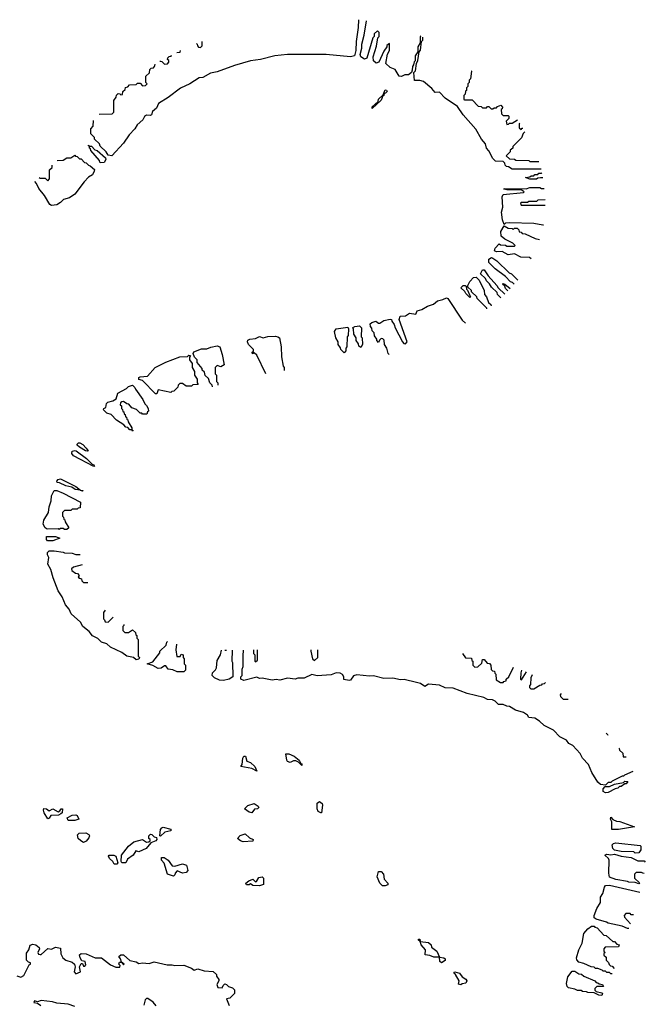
# Model space of a CAD drawing. Extents: x 2106670 to 2323771, y 35271 to 224896.
# Tile 415 of 419: x 2301086 to 2305964, y 188402 to 196076. Entities that reach past the tile are written whole.
import ezdxf

# ---------------------------------------------------------------- set-up
doc = ezdxf.new("R2010")
doc.units = 0

msp = doc.modelspace()

# ---------------------------------------------------------------- linework, layer by layer
at = {"layer": '0CON20XD'}
for points in [[(2303728.2, 196075.7), (2303726.2, 196015), (2303708.8, 195905), (2303706, 195835), (2303696.2, 195795), (2303665, 195785.7), (2303475.6, 195804.4), (2303175, 195804.3), (2303075, 195794.2), (2302965, 195765.8), (2302885, 195754.3), (2302760.5, 195719.5), (2302625, 195668.6), (2302575, 195658.8), (2302515, 195624.4), (2302485, 195622), (2302413.8, 195575), (2302338.9, 195541.1), (2302245, 195470), (2302167.3, 195422.7), (2302152.7, 195387.3), (2302121.1, 195358.9), (2302113.3, 195335), (2302105, 195330), (2302075, 195330.8), (2302059.7, 195320.3), (2302045.4, 195294.6), (2302003.3, 195256.7), (2301985, 195223.8), (2301940.5, 195179.5), (2301896.2, 195113.8), (2301805, 195014), (2301775, 195020), (2301760, 195045), (2301715, 195090), (2301708.3, 195108.3), (2301670, 195145), (2301668.3, 195158.3), (2301640, 195185), (2301640, 195225), (2301660, 195245), (2301660.9, 195289.3)], [(2304213.5, 195948.5), (2304210, 195945), (2304210, 195895), (2304190, 195865), (2304190, 195825), (2304170, 195795), (2304170, 195755), (2304161.7, 195748.3), (2304157, 195723), (2304148.3, 195711.7), (2304147.5, 195682.5), (2304140, 195665), (2304117.5, 195645), (2304090, 195645), (2304064.2, 195634.2), (2304044.3, 195634.3), (2304015, 195688.8), (2303975, 195704.2), (2303940, 195735), (2303953, 195807), (2303970, 195835), (2303970, 195890), (2303950, 195875), (2303950, 195865), (2303925, 195830), (2303886.4, 195743.6), (2303865, 195737.5), (2303843.8, 195755), (2303842.5, 195785), (2303868.3, 195868.3), (2303880, 195935), (2303890, 195945), (2303890, 195975), (2303875, 195990), (2303850, 195965), (2303850, 195945), (2303840, 195935), (2303793.6, 195776.4), (2303775, 195768), (2303746.1, 195786.1), (2303740, 195805), (2303753, 195853), (2303753.8, 195885), (2303772.5, 195955), (2303789.7, 196066.9)], [(2305151.2, 194910), (2304925, 194910), (2304898.3, 194928.3), (2304881.7, 194931.7), (2304871.7, 194941.7), (2304868.3, 194958.3), (2304855, 194970), (2304795, 194973.3), (2304775, 194993.8), (2304742.9, 195052.9), (2304725, 195073.3), (2304718.6, 195108.6), (2304688, 195145), (2304642.9, 195222.9), (2304544.2, 195335), (2304500, 195400), (2304404.6, 195464.5), (2304360, 195510), (2304325, 195508.8), (2304299.7, 195539.7), (2304234.3, 195594.3), (2304205, 195602.9), (2304165, 195602.5), (2304160, 195665), (2304171.7, 195678.3), (2304180, 195735), (2304191.7, 195758.3), (2304200, 195825), (2304211.7, 195838.3), (2304220, 195905), (2304230, 195915), (2304230, 195940.7)], [(2302464.4, 195890.1), (2302470, 195885), (2302471.7, 195871.7), (2302481.7, 195861.7), (2302495, 195860), (2302508.3, 195871.7), (2302509.1, 195906.9)], [(2302179.7, 195754.1), (2302181.7, 195751.7), (2302195, 195750), (2302215, 195730), (2302238.3, 195731.7), (2302250, 195745), (2302248.3, 195758.3), (2302240, 195765), (2302241.7, 195778.3), (2302251.7, 195788.3), (2302268.3, 195791.7), (2302269.9, 195799.6)], [(2302310.9, 195820.3), (2302338.3, 195821.7), (2302339, 195834.4)], [(2301706.6, 195340.4), (2301808.3, 195341.7), (2301820, 195355), (2301820, 195445), (2301838.3, 195471.7), (2301841.7, 195488.3), (2301855, 195500), (2301868.3, 195498.3), (2301875, 195490), (2301888.3, 195491.7), (2301890, 195515), (2301908.3, 195531.7), (2301911.7, 195548.3), (2301928.3, 195551.7), (2301941.7, 195568.3), (2301995, 195570), (2302005, 195580), (2302025, 195580), (2302045, 195560), (2302068.3, 195561.7), (2302080, 195575), (2302070, 195585), (2302070, 195635), (2302098.3, 195661.7), (2302101.7, 195688.3), (2302111.7, 195698.3), (2302128.3, 195701.7), (2302138.3, 195711.7), (2302141.5, 195728.5), (2302142.8, 195729.4)], [(2304612, 195676.6), (2304610, 195675), (2304600, 195615), (2304590, 195605), (2304590, 195585), (2304580, 195575), (2304580, 195555), (2304570, 195545), (2304570, 195525), (2304561.7, 195518.3), (2304560, 195495), (2304550, 195485), (2304550, 195455), (2304555, 195450), (2304615, 195450), (2304661.7, 195401.7), (2304685, 195400), (2304695, 195390), (2304725, 195390), (2304735, 195400), (2304745, 195400), (2304761.7, 195381.7), (2304775, 195380), (2304785, 195390), (2304805, 195390), (2304811.7, 195398.3), (2304838.3, 195408.3), (2304850, 195395), (2304848.3, 195381.7), (2304840, 195375), (2304841.7, 195341.7), (2304855, 195330), (2304895, 195330), (2304900, 195325), (2304900, 195305), (2304880, 195285), (2304885, 195260), (2304898.3, 195261.7), (2304905, 195270), (2304925, 195270), (2304967.8, 195294.5)], [(2303835, 195382.5), (2303835, 195397.5), (2303881.7, 195438.3), (2303885, 195456.7), (2303920, 195490), (2303935, 195530), (2303945, 195527.5), (2303952.5, 195515), (2303926.7, 195493.3), (2303925, 195483.8), (2303917.5, 195482.5), (2303905, 195447.5), (2303835, 195382.5)], [(2304983.2, 195269.9), (2304980, 195265), (2304981.7, 195231.7), (2304995, 195220), (2305005, 195230), (2305008.3, 195230)], [(2305025.9, 195202), (2305011.7, 195188.3), (2305000, 195155), (2304931.7, 195088.3), (2304930, 195075), (2304911.7, 195058.3), (2304910, 195045), (2304880, 195015), (2304905, 194990), (2304945, 194987.5), (2304955, 194980), (2305055, 194977.5), (2305065, 194970), (2305133.8, 194971.3)], [(2301715, 194960), (2301710, 194965), (2301708.3, 194978.3), (2301640, 195055), (2301638.3, 195068.3), (2301630, 195075), (2301630, 195090), (2301621.7, 195091.7), (2301621.7, 195098.3), (2301630, 195090), (2301645, 195090), (2301671.7, 195061.7), (2301690, 195055), (2301755, 195000), (2301756.7, 194985), (2301745, 194963.3), (2301715, 194960)], [(2301378.1, 194979.2), (2301425, 194980), (2301455, 195000), (2301485, 195000), (2301515, 195020), (2301521.7, 195011.7), (2301535, 195010), (2301551.7, 194991.7), (2301565, 194990), (2301591.7, 194961.7), (2301605, 194960), (2301621.7, 194941.7), (2301636.4, 194936.4), (2301668.3, 194908.3), (2301667.5, 194895), (2301653, 194867), (2301622.3, 194847.7), (2301588.8, 194811.2), (2301515.8, 194715), (2301475, 194688), (2301426.9, 194673.1), (2301405, 194650), (2301375, 194632.9), (2301335, 194627.5), (2301322.5, 194635), (2301280, 194705), (2301235, 194760), (2301218.3, 194798.3), (2301204.5, 194815.2)], [(2301238.3, 194846.7), (2301245, 194840), (2301285, 194840), (2301305, 194820), (2301320, 194835), (2301320, 194905), (2301340, 194925), (2301340, 194941.4)], [(2305165.7, 194843.1), (2305147, 194843), (2305125, 194840), (2305115, 194832.5), (2305065, 194832.5), (2305030, 194845), (2305065, 194850), (2305075, 194860), (2305095, 194860), (2305101.7, 194868.3), (2305125, 194870), (2305135, 194880), (2305155, 194880), (2305157.4, 194881.6)], [(2305171.6, 194473.3), (2305165, 194473.3), (2305095, 194487.5), (2304905, 194492.5), (2304875, 194490), (2304865, 194480), (2304850, 194515), (2304843.1, 194575), (2304853.3, 194615), (2304848, 194695), (2304855, 194712.5), (2305015, 194730), (2305020, 194735), (2304995, 194750), (2304885, 194750), (2304860, 194755), (2304865, 194760), (2305035, 194757.5), (2305065, 194767.5), (2305143, 194767), (2305155, 194760), (2305176.6, 194760)], [(2305183.6, 194671.8), (2305125, 194670), (2305115, 194660), (2305055, 194660), (2305045, 194650), (2304995, 194650), (2304990, 194645), (2304995, 194630), (2305184.5, 194630)], [(2305074.2, 194211.4), (2305061.7, 194221.7), (2304993.9, 194223.9), (2304945, 194250), (2304895, 194244.2), (2304849.3, 194269.3), (2304805, 194266.2), (2304788.8, 194275), (2304794.2, 194295), (2304825, 194330), (2304835, 194320), (2304875, 194317.5), (2304885, 194310), (2304945, 194310), (2304950, 194315), (2304930, 194335), (2304870, 194365), (2304839.3, 194389.3), (2304838.8, 194425), (2304865, 194470), (2304895, 194450), (2304925, 194447.5), (2304935, 194440), (2304945, 194450), (2304965, 194450), (2304978.3, 194438.3), (2304981.7, 194421.7), (2304995, 194420), (2305005, 194410), (2305027, 194407), (2305105, 194370), (2305139.3, 194361.4)], [(2304941.6, 194014.2), (2304928.3, 194028.3), (2304913.6, 194033.6), (2304873.3, 194073.3), (2304794.3, 194134.3), (2304745, 194183.3), (2304745, 194210), (2304765, 194221.2), (2304775, 194216.7), (2304806.7, 194195), (2304901.7, 194101.7), (2304920, 194095), (2304970.6, 194044.4)], [(2304838.9, 193907.2), (2304812.5, 193935), (2304808.3, 193948.3), (2304765, 193990), (2304748.3, 194018.3), (2304725, 194040), (2304718.3, 194058.3), (2304680, 194095), (2304695, 194126.2), (2304706.7, 194125), (2304738.3, 194078.3), (2304807.5, 194005), (2304817, 193987), (2304867.7, 193937.2)], [(2304595, 193910), (2304565, 193942.5), (2304558.3, 193958.3), (2304526.7, 193985), (2304543.3, 194005), (2304560, 194005), (2304568.3, 193998.3), (2304570, 193975), (2304578.3, 193968.3), (2304597, 193927), (2304600, 193915), (2304595, 193910)], [(2304729.1, 193822.4), (2304728.3, 193828.3), (2304653.6, 193903.6), (2304650, 193915), (2304610, 193955), (2304610, 193965), (2304581.7, 193991.7), (2304580, 194005), (2304596.2, 194035), (2304625, 194065.8), (2304645, 194070), (2304667.5, 194045), (2304707.5, 193965), (2304710, 193935), (2304727, 193917), (2304741.7, 193871.7), (2304760, 193855), (2304761.1, 193846.1)], [(2304892.2, 193962.8), (2304875, 193980), (2304868.3, 193998.3), (2304850, 194015), (2304855, 194020), (2304870, 194015), (2304910.1, 193981.4)], [(2303967.7, 193467.5), (2303960, 193475), (2303950, 193515), (2303930, 193545), (2303928.3, 193578.3), (2303918.3, 193588.3), (2303905, 193590), (2303891.7, 193578.3), (2303885, 193560), (2303870, 193575), (2303870, 193585), (2303853, 193613), (2303850, 193635), (2303835, 193650), (2303831.7, 193671.7), (2303822.5, 193685), (2303820, 193705), (2303832.5, 193715), (2303864.1, 193725.9), (2303885, 193710), (2303895, 193710), (2303925, 193730), (2303975, 193742.5), (2303985, 193740), (2303987.5, 193725), (2304005, 193700), (2304013, 193673), (2304070, 193565), (2304081.7, 193551.7), (2304095, 193550), (2304107.5, 193565), (2304045, 193740), (2304053.3, 193765), (2304095, 193768.8), (2304125, 193789.2), (2304175, 193780), (2304185, 193805.8), (2304222.3, 193817.7), (2304265, 193843.8), (2304312.7, 193857.3), (2304344.5, 193885.5), (2304385, 193894.2), (2304415, 193908.8), (2304425, 193902.5), (2304537.5, 193735), (2304561.2, 193711.3)], [(2303615, 193480), (2303590, 193505), (2303588.3, 193518.3), (2303570, 193545), (2303570, 193565), (2303550, 193595), (2303540, 193645), (2303555, 193665.8), (2303645, 193680), (2303650, 193665), (2303646.4, 193613.6), (2303640, 193605), (2303636.7, 193525), (2303630, 193515), (2303630, 193495), (2303615, 193480)], [(2303745, 193520), (2303731.7, 193531.7), (2303728.3, 193548.3), (2303710, 193575), (2303710, 193595), (2303692.5, 193625), (2303690, 193665), (2303680, 193675), (2303700, 193685), (2303735, 193690), (2303751.2, 193675), (2303750, 193605), (2303756.7, 193595), (2303760, 193545), (2303745, 193520)], [(2303005.9, 193314.3), (2302935, 193460), (2302915, 193480), (2302901.7, 193471.7), (2302900, 193485), (2302908.3, 193491.7), (2302910, 193505), (2302870, 193545), (2302862.5, 193565), (2302865, 193577.5), (2302880, 193585), (2302925, 193590), (2302955, 193605.7), (2302985, 193596.2), (2303022.3, 193607.7), (2303081.7, 193608.3), (2303100, 193605), (2303112.5, 193595), (2303126.2, 193525), (2303128.3, 193448.3), (2303140, 193375), (2303147.5, 193365), (2303149, 193340.5)], [(2302590.3, 193214.2), (2302588.3, 193228.3), (2302570, 193245), (2302558.3, 193278.3), (2302533, 193303), (2302528.3, 193328.3), (2302510, 193345), (2302508.3, 193358.3), (2302470, 193405), (2302470, 193425), (2302450, 193445), (2302440, 193475), (2302445, 193486), (2302505, 193509.2), (2302545, 193510), (2302576.1, 193523.9), (2302625, 193534), (2302645.8, 193525), (2302665.8, 193465), (2302680, 193385), (2302655, 193370), (2302625, 193380), (2302610, 193365), (2302610, 193315), (2302620, 193305), (2302620, 193255), (2302630, 193245), (2302630, 193227.5)], [(2302155, 193160), (2302145, 193160), (2302043, 193263), (2302015, 193272.5), (2302015, 193286.7), (2302025, 193293.3), (2302083, 193297), (2302143.8, 193365), (2302225, 193405.7), (2302335, 193447.5), (2302395, 193450), (2302405, 193460), (2302418.3, 193458.3), (2302410, 193445), (2302410, 193425), (2302430, 193395), (2302430, 193365), (2302450, 193335), (2302450, 193305), (2302470, 193275), (2302470, 193245), (2302478.3, 193231.7), (2302435, 193230), (2302425, 193220), (2302385, 193220), (2302355, 193240), (2302335, 193240), (2302321.7, 193228.3), (2302318.3, 193211.7), (2302288.3, 193181.7), (2302271.7, 193178.3), (2302265, 193170), (2302165, 193190), (2302155, 193160)], [(2301965, 192870), (2301960, 192880), (2301945, 192880), (2301928.3, 192898.3), (2301915, 192900), (2301898.3, 192918.3), (2301840, 192955), (2301798.3, 192998.3), (2301765, 193010), (2301740, 193035), (2301742.5, 193045), (2301757.5, 193052.5), (2301764.3, 193085), (2301773.8, 193095), (2301813.6, 193106.4), (2301838.3, 193121.7), (2301851.2, 193165), (2301919.7, 193200.3), (2301935, 193216.2), (2301966.2, 193226.2), (2301985, 193210), (2301990, 193195), (2302047.5, 193115), (2302061.7, 193081.7), (2302075, 193070), (2302087.5, 193045), (2302090, 193025), (2302081.7, 193018.3), (2302078.3, 193001.7), (2302045, 193000), (2302038.3, 193008.3), (2302025, 193010), (2301998.3, 193038.3), (2301961.7, 193051.7), (2301938.3, 193078.3), (2301921.7, 193081.7), (2301895, 193100), (2301881.7, 193098.3), (2301871.7, 193088.3), (2301870, 193075), (2301880, 193065), (2301880, 193045), (2301888.3, 193038.3), (2301891.7, 193021.7), (2301898.3, 193018.3), (2301901.7, 193001.7), (2301908.3, 192998.3), (2301911.7, 192981.7), (2301918.3, 192978.3), (2301921.7, 192961.7), (2301928.3, 192958.3), (2301931.7, 192941.7), (2301960, 192895), (2301960, 192880), (2301970, 192875), (2301965, 192870)], [(2301615, 192712.5), (2301600, 192715), (2301553.9, 192743.9), (2301535, 192760), (2301535, 192767.5), (2301545, 192776.7), (2301555, 192776.7), (2301577.5, 192765), (2301605, 192737.5), (2301620, 192715), (2301615, 192712.5)], [(2301665, 192592.5), (2301505, 192677.5), (2301493.3, 192695), (2301495, 192712.5), (2301515, 192718.8), (2301525.8, 192715.8), (2301607.5, 192655), (2301651.7, 192611.7), (2301665, 192607.5), (2301670, 192595), (2301665, 192592.5)], [(2301575, 192400), (2301560, 192405), (2301560, 192410), (2301520, 192415), (2301491.7, 192431.7), (2301445, 192443.8), (2301397, 192467), (2301378.3, 192468.3), (2301375, 192480), (2301385, 192492.5), (2301405, 192496.7), (2301525, 192436.7), (2301560, 192410), (2301580, 192405), (2301575, 192400)], [(2301455, 192102.5), (2301435, 192102.5), (2301425, 192110), (2301405, 192110), (2301395, 192103.3), (2301387.5, 192107.5), (2301300, 192105), (2301284.2, 192115), (2301269.2, 192145), (2301274.5, 192175.5), (2301310, 192235), (2301315, 192280), (2301332, 192325), (2301334, 192365), (2301355, 192406.2), (2301375, 192406.7), (2301425.9, 192385.9), (2301560, 192315), (2301558.3, 192271.7), (2301541.7, 192268.3), (2301535, 192260), (2301495, 192260), (2301485, 192250), (2301435, 192250), (2301420, 192235), (2301420, 192205), (2301428.3, 192198.3), (2301431.7, 192181.7), (2301438.3, 192178.3), (2301441.7, 192161.7), (2301470, 192115), (2301455, 192102.5)], [(2301345, 192013.3), (2301302.5, 192015), (2301294.2, 192025), (2301295, 192047.5), (2301365, 192046.7), (2301400, 192035), (2301345, 192013.3)], [(2301898.1, 191361), (2301897, 191353), (2301890, 191345), (2301890, 191315), (2301905, 191300), (2301935, 191300), (2301965, 191320), (2301988.3, 191298.3), (2301991.7, 191281.7), (2302000, 191275), (2302000, 191255), (2302010, 191245), (2302010, 191115), (2302020, 191105), (2302015, 191092.5), (2301995, 191086.7), (2301974.4, 191104.4), (2301921.2, 191115), (2301883.8, 191143.8), (2301793.8, 191185), (2301765, 191210), (2301725, 191224.2), (2301695, 191253.8), (2301655, 191273.8), (2301628.3, 191308.3), (2301578.8, 191345), (2301559.3, 191379.3), (2301488.8, 191445), (2301470.9, 191480.9), (2301444.3, 191515), (2301418.3, 191578.3), (2301385, 191623.3), (2301346.2, 191725), (2301329.6, 191789.5), (2301305, 191832.5), (2301314.1, 191884.1), (2301304, 191905), (2301304, 191924), (2301315, 191936.2), (2301355, 191936.2), (2301426.4, 191926.4), (2301435, 191920), (2301495, 191917.5), (2301525, 191907.5), (2301558.2, 191908.2)], [(2301572.3, 191827.8), (2301505, 191810), (2301490, 191795), (2301491.7, 191781.7), (2301521.7, 191761.7), (2301538.3, 191758.3), (2301550, 191745), (2301541.7, 191731.7), (2301551.7, 191721.7), (2301568.3, 191718.3), (2301571.7, 191701.7), (2301585, 191690), (2301616.6, 191688.7)], [(2301753.5, 191474.7), (2301740, 191455), (2301740, 191405), (2301748.3, 191398.3), (2301751.7, 191381.7), (2301775, 191380), (2301813, 191417), (2301815.4, 191420)], [(2302308.2, 191208.6), (2302302.5, 191165), (2302311.7, 191111.7), (2302338.3, 191111.7), (2302345, 191130), (2302360, 191125), (2302360, 191105), (2302370, 191095), (2302370, 191055), (2302380, 191045), (2302380, 191005), (2302365, 190993.3), (2302315, 190994), (2302279.3, 191009.3), (2302245, 191013.3), (2302225, 191040), (2302215, 191040), (2302188.8, 191021.2), (2302165, 191020), (2302125, 191043.3), (2302080, 191055), (2302125, 191070), (2302178.3, 191141.7), (2302180, 191155), (2302228.3, 191201.7), (2302232.5, 191225), (2302237.6, 191230.1)], [(2302742.5, 191161.2), (2302740, 191075), (2302746.7, 191065), (2302747.5, 190955), (2302720, 190935), (2302675, 190924.5), (2302645, 190928.1), (2302606.2, 190945), (2302587.5, 190965), (2302590, 190985), (2302612.5, 191007.5), (2302620, 191025), (2302625, 191080), (2302652.5, 191125), (2302660.5, 191162.8)], [(2305866.6, 190216.4), (2305801.7, 190188.3), (2305795, 190180), (2305785, 190180), (2305705, 190140), (2305695, 190130), (2305675, 190130), (2305655, 190110), (2305615, 190113.8), (2305595, 190133.8), (2305547.6, 190207.6), (2305520.3, 190270.3), (2305475, 190321.2), (2305456.8, 190356.8), (2305399.1, 190419.1), (2305368.8, 190435), (2305349.8, 190459.8), (2305297.6, 190487.6), (2305248.9, 190538.9), (2305175, 190574.4), (2305139.6, 190609.6), (2305101.8, 190631.8), (2305056.2, 190636.2), (2305044.4, 190654.4), (2305015, 190676.2), (2304952.5, 190695), (2304905, 190722.5), (2304885, 190724.4), (2304855, 190738), (2304818.3, 190738.3), (2304794.1, 190764.1), (2304773.8, 190773.8), (2304735, 190776.7), (2304703.9, 190793.9), (2304575, 190824.3), (2304465, 190864.4), (2304405, 190867.5), (2304359.1, 190889.1), (2304275, 190897.5), (2304245, 190877.5), (2304211.7, 190901.7), (2304179.4, 190909.4), (2304085, 190934), (2304055, 190930.8), (2303995, 190944.4), (2303925, 190941.2), (2303845, 190960.8), (2303815, 190958), (2303715, 190969.2), (2303689.4, 190960.6), (2303665, 190927.5), (2303655, 190926.7), (2303612.5, 190932.5), (2303613.8, 190955), (2303602.9, 190972.9), (2303585, 190982.5), (2303555, 190984), (2303515, 190970.8), (2303405, 190962.5), (2303365, 190972.5), (2303305.4, 190944.6), (2303255.5, 190944.4), (2303234.1, 190935.9), (2303175, 190943.3), (2303115, 190927.1), (2303085, 190932.5), (2303055, 190927.5), (2302977.3, 190942.7), (2302955, 190940), (2302935, 190952.5), (2302835, 190926.7), (2302810, 190935), (2302810, 190955), (2302820, 190965), (2302820, 191015), (2302830, 191035), (2302827.5, 191125), (2302832.5, 191155), (2302832.5, 191162.1)], [(2302908.6, 191163.4), (2302910, 191135), (2302920, 191125), (2302920, 191075), (2302925, 191070), (2302940, 191085), (2302940.6, 191163.9)], [(2303357.4, 191165.5), (2303357.5, 191155), (2303370, 191095), (2303385, 191080), (2303410, 191105), (2303410, 191164.8)], [(2302685, 191160.9), (2302698.3, 191161)], [(2304540, 191135.5), (2304561.7, 191101.7), (2304608.3, 191098.3), (2304611.7, 191081.7), (2304620, 191075), (2304620, 191045), (2304635, 191030), (2304658.3, 191031.7), (2304688.3, 191061.7), (2304695, 191090), (2304708.3, 191088.3), (2304731.7, 191061.7), (2304748.3, 191058.3), (2304760, 191045), (2304761.7, 191011.7), (2304771.7, 191001.7), (2304788.3, 190998.3), (2304791.7, 190981.7), (2304800, 190975), (2304801.7, 190931.7), (2304835, 190910), (2304855, 190910), (2304861.7, 190918.3), (2304878.3, 190921.7), (2304880, 190935), (2304900, 190955), (2304937.1, 191028.5)], [(2304998, 191006.5), (2304992.5, 190985), (2304990, 190935), (2304998.3, 190931.7), (2305037.7, 190992.1)], [(2305081, 190969.2), (2305072.5, 190945), (2305070, 190895), (2305060, 190885), (2305061.7, 190871.7), (2305071.7, 190861.7), (2305095, 190860), (2305141.7, 190888.3), (2305158.3, 190891.7), (2305161.7, 190898.3), (2305178.3, 190901.7), (2305186.6, 190910.2)], [(2305308.3, 190823.3), (2305300, 190815), (2305301.7, 190801.7), (2305325, 190780), (2305363.8, 190780)], [(2305660, 190515.3), (2305671.7, 190501.7), (2305673.8, 190501.6)], [(2305764.2, 190399.2), (2305760, 190395), (2305761.7, 190381.7), (2305788.3, 190358.3), (2305791.7, 190331.7), (2305815.6, 190331)], [(2302935, 190220), (2302895, 190240), (2302810, 190255), (2302820, 190270), (2302825, 190320), (2302835, 190336.7), (2302846.2, 190336.2), (2302857, 190297), (2302885.5, 190285.5), (2302920, 190255), (2302935, 190220)], [(2303285, 190263.3), (2303260, 190290), (2303239.3, 190299.3), (2303220.7, 190299.3), (2303195, 190287.5), (2303175, 190294), (2303168, 190305), (2303162.5, 190355), (2303185, 190354), (2303226.7, 190335), (2303266, 190305), (2303278.3, 190278.3), (2303286.2, 190275), (2303285, 190263.3)], [(2305655, 190050), (2305635, 190060), (2305635, 190080), (2305651.7, 190098.3), (2305685, 190100), (2305723, 190117), (2305795, 190130), (2305805, 190140), (2305828.3, 190138.3), (2305815, 190120), (2305805, 190120), (2305775, 190100), (2305761.7, 190098.3), (2305750, 190085), (2305728.3, 190081.7), (2305675, 190053.3), (2305655, 190050)], [(2302895, 189894.2), (2302875, 189898.8), (2302840, 189925), (2302865, 189952), (2302915, 189965.7), (2302946.2, 189945), (2302951.2, 189935), (2302940, 189925), (2302916.4, 189923.6), (2302895, 189894.2)], [(2303435, 189894), (2303414, 189905), (2303404.4, 189925), (2303405, 189970), (2303425, 189981.2), (2303445, 189966), (2303446.9, 189955), (2303440, 189895), (2303435, 189894)], [(2301305, 189847.5), (2301276.7, 189895), (2301271.2, 189915), (2301275, 189926.7), (2301295, 189926.2), (2301315, 189910), (2301345, 189926.2), (2301385, 189902.5), (2301400, 189910), (2301410, 189925), (2301420, 189925), (2301417.5, 189895), (2301407.5, 189885), (2301390, 189875), (2301328, 189872), (2301315, 189853.3), (2301305, 189847.5)], [(2301465, 189833.8), (2301457.5, 189855), (2301495, 189876.2), (2301525, 189878.8), (2301534, 189874), (2301547.5, 189845), (2301515, 189834.3), (2301465, 189833.8)], [(2305755, 189763.8), (2305704.2, 189764.2), (2305703.6, 189823.6), (2305693.3, 189845), (2305695, 189860), (2305711.7, 189841.7), (2305738.3, 189828.3), (2305765, 189827.5), (2305880, 189785), (2305755, 189763.8)], [(2302185, 189713.3), (2302180, 189715), (2302184.3, 189764.3), (2302195, 189777.5), (2302205, 189782), (2302265.8, 189765.8), (2302265, 189753.3), (2302216.7, 189743.3), (2302185, 189713.3)], [(2301585, 189663.8), (2301562.5, 189675), (2301543.3, 189695), (2301538.3, 189721.7), (2301550, 189735), (2301603, 189737), (2301626, 189725), (2301630, 189715), (2301625, 189700), (2301605, 189673.8), (2301585, 189663.8)], [(2301915, 189503.8), (2301882.5, 189505), (2301877.5, 189515), (2301881.2, 189565), (2301935, 189633.8), (2301975, 189667.5), (2302045, 189686), (2302075, 189666.2), (2302093.3, 189666.7), (2302102.5, 189675), (2302102.5, 189685), (2302094.3, 189694.3), (2302092.5, 189715), (2302105, 189727.1), (2302116.2, 189725), (2302135, 189706.7), (2302153, 189703), (2302156.1, 189686.1), (2302148.8, 189675), (2302110, 189660), (2302072.9, 189617.1), (2302015, 189590), (2301991.7, 189598.3), (2301971.2, 189565), (2301927.5, 189532.5), (2301915, 189503.8)], [(2302827.9, 189667.9), (2302806.7, 189675), (2302783.3, 189695), (2302805, 189716.7), (2302845, 189730), (2302879.2, 189699.2), (2302906.7, 189685), (2302905, 189672), (2302827.9, 189667.9)], [(2305885, 189580), (2305875, 189590), (2305775, 189593.8), (2305725, 189604), (2305710.8, 189615), (2305705.8, 189645), (2305715, 189656.2), (2305735, 189660), (2305925, 189640), (2305930, 189635), (2305930, 189605), (2305915, 189582.5), (2305885, 189580)], [(2301845, 189493.8), (2301823.8, 189495), (2301813.8, 189513.8), (2301787, 189537), (2301778.8, 189555), (2301783.3, 189565), (2301820, 189565), (2301836, 189555), (2301852.5, 189505), (2301845, 189493.8)], [(2305954.7, 189422.2), (2305945, 189422.5), (2305935, 189430), (2305891.7, 189428.3), (2305880, 189415), (2305880, 189385), (2305918.3, 189348.3), (2305915, 189340), (2305885, 189350), (2305835, 189352.5), (2305825, 189360), (2305735, 189373.8), (2305685, 189392.5), (2305679.2, 189425), (2305683.1, 189525), (2305677.6, 189537.6), (2305647.5, 189565), (2305665, 189570.8), (2305694.2, 189565.8), (2305725, 189572), (2305776.2, 189556.2), (2305855, 189546.7), (2305905, 189520), (2305955, 189520), (2305964.2, 189510.4)], [(2302285, 189400), (2302237.5, 189415), (2302211.7, 189501.7), (2302190.8, 189525), (2302191.2, 189545), (2302212.5, 189545), (2302245, 189525.8), (2302275, 189480), (2302295, 189477.5), (2302355, 189495.5), (2302386, 189485), (2302396.2, 189445), (2302385, 189430), (2302355, 189424.3), (2302315, 189442.5), (2302297.5, 189425), (2302295, 189410), (2302285, 189400)], [(2303935, 189324), (2303915, 189326.2), (2303894.2, 189345), (2303874.3, 189395), (2303885, 189437.5), (2303905, 189435.8), (2303922, 189415), (2303928.3, 189378.3), (2303956.7, 189345), (2303955.9, 189334.1), (2303935, 189324)], [(2302955, 189324), (2302905, 189328), (2302885, 189340), (2302875.9, 189334.1), (2302855, 189334), (2302850, 189345), (2302872.5, 189365), (2302905, 189376.2), (2302925, 189357.5), (2302931.7, 189358.3), (2302949.7, 189390.3), (2302975.8, 189395.8), (2302987.5, 189385), (2302986.2, 189335), (2302955, 189324)], [(2305836.5, 188992.5), (2305825, 188992.5), (2305785, 189010), (2305675, 189033.3), (2305662.5, 189042.5), (2305580, 189065), (2305566.4, 189076.4), (2305566, 189095), (2305585, 189147.5), (2305614.2, 189195.8), (2305614.5, 189235.5), (2305634.2, 189265), (2305645.7, 189315), (2305655, 189328), (2305685, 189331.2), (2305921.1, 189276.2)], [(2305872.4, 189100), (2305855, 189100), (2305845, 189110), (2305811.7, 189108.3), (2305800, 189095), (2305801.7, 189081.7), (2305848.6, 189028)], [(2305706, 188640), (2305695, 188640), (2305685, 188650), (2305665, 188650), (2305655, 188660), (2305635, 188660), (2305628.3, 188668.3), (2305595, 188680), (2305575, 188680), (2305565, 188690), (2305543, 188693), (2305485, 188720), (2305445, 188730), (2305429.3, 188749.3), (2305427.5, 188765), (2305445, 188827.5), (2305472.7, 188877.3), (2305485.7, 188954.3), (2305515, 188988.8), (2305545, 189010), (2305565, 189010), (2305571.7, 189001.7), (2305588.3, 188998.3), (2305641.7, 188941.7), (2305658.3, 188938.3), (2305711.7, 188891.7), (2305725, 188890), (2305741.7, 188871.7), (2305760, 188865), (2305755, 188850), (2305651.7, 188848.3), (2305640, 188835), (2305640, 188815), (2305650, 188805), (2305641.7, 188798.3), (2305640, 188785), (2305658.3, 188768.3), (2305660, 188745), (2305678.3, 188728.3), (2305681.7, 188711.7), (2305691.7, 188701.7), (2305705, 188700), (2305722, 188681.5)], [(2301065, 188622.5), (2301095, 188612.5), (2301117.5, 188625), (2301160, 188710), (2301170, 188715), (2301170, 188725), (2301155, 188730), (2301140, 188745), (2301139.6, 188800.5), (2301157.5, 188825), (2301166.7, 188863.3), (2301189.3, 188870.7), (2301212.5, 188865), (2301237.5, 188845), (2301240, 188835), (2301227.5, 188805), (2301233.6, 188793.6), (2301245, 188790), (2301255, 188790), (2301305, 188837.5), (2301335, 188832.5), (2301365, 188846.2), (2301405, 188840), (2301407.5, 188795), (2301423.8, 188765), (2301445, 188746.2), (2301495, 188730), (2301512.5, 188715), (2301520, 188695), (2301510, 188655), (2301525, 188640), (2301560, 188655), (2301552.5, 188695), (2301565, 188720), (2301575, 188720), (2301585, 188700), (2301595, 188700), (2301601.7, 188708.3), (2301596.4, 188736.4), (2301571.7, 188741.7), (2301556.7, 188765), (2301553, 188787), (2301565, 188796.7), (2301605, 188796), (2301673.6, 188763.6), (2301725, 188763.3), (2301795, 188710), (2301835, 188691.2), (2301868.3, 188691.7), (2301870, 188705), (2301860, 188715), (2301865, 188730), (2301880, 188730), (2301895, 188710), (2301900, 188715), (2301880, 188730), (2301873.3, 188755), (2301860, 188775), (2301875, 188787.5), (2301895, 188787.5), (2301944.3, 188744.3), (2301993.9, 188733.9), (2302015, 188720), (2302045, 188723.8), (2302095, 188720), (2302135, 188732.5), (2302235, 188710), (2302275, 188710), (2302295, 188703.3), (2302365, 188706.7), (2302425, 188682.5), (2302447, 188667), (2302475, 188677.5), (2302525, 188662.5), (2302595, 188656.2), (2302620, 188635), (2302621.7, 188621.7), (2302640, 188595), (2302640, 188585), (2302622.5, 188555), (2302631.7, 188531.7), (2302665, 188530), (2302671.7, 188548.3), (2302685, 188560), (2302700, 188555), (2302715, 188540), (2302745, 188530), (2302760, 188515), (2302760, 188485), (2302725, 188450), (2302700, 188445), (2302718.3, 188391.7)], [(2304375, 188723.8), (2304362.5, 188735), (2304360, 188770), (2304315, 188768.8), (2304285, 188782), (2304247.5, 188787.5), (2304250, 188825), (2304217.5, 188865), (2304210, 188890), (2304195, 188902.5), (2304195, 188910), (2304205, 188910), (2304210, 188890), (2304275, 188884), (2304294.2, 188865), (2304298.3, 188848.3), (2304340, 188815), (2304360, 188770), (2304393.9, 188763.9), (2304403.3, 188755), (2304405, 188743.3), (2304375, 188723.8)], [(2304525, 188554.2), (2304507.5, 188557.5), (2304512.5, 188585), (2304483.3, 188633.3), (2304470, 188645), (2304480, 188655), (2304515, 188643.3), (2304535.9, 188615.9), (2304565, 188598.8), (2304573.8, 188585), (2304565, 188566.7), (2304535, 188562), (2304525, 188554.2)], [(2305625, 188470), (2305603, 188473), (2305565, 188490), (2305515, 188492.5), (2305505, 188500), (2305475, 188502.5), (2305465, 188510), (2305435, 188510), (2305415, 188520), (2305365, 188530), (2305355, 188540), (2305348.8, 188565), (2305360, 188615), (2305395, 188660), (2305415, 188660), (2305445, 188640), (2305467, 188637), (2305485, 188620), (2305570, 188585), (2305581.7, 188571.7), (2305595, 188570), (2305605, 188560), (2305630, 188555), (2305638.3, 188541.7), (2305585, 188540), (2305570, 188525), (2305571.7, 188511.7), (2305581.7, 188501.7), (2305625, 188490), (2305630, 188485), (2305625, 188470)], [(2301515, 188385.6), (2301465, 188402.5), (2301375, 188410.6), (2301341.7, 188421.7), (2301255, 188432), (2301225, 188420), (2301201.7, 188428.3), (2301197.5, 188415), (2301225, 188410), (2301252.4, 188392.4)], [(2302149.1, 188389.1), (2302127.8, 188417.8), (2302085, 188446), (2302074.3, 188445.7), (2302064.4, 188435.6), (2302055.5, 188395)]]:
    msp.add_lwpolyline(points, dxfattribs=at)

doc.saveas('drawing.dxf')
